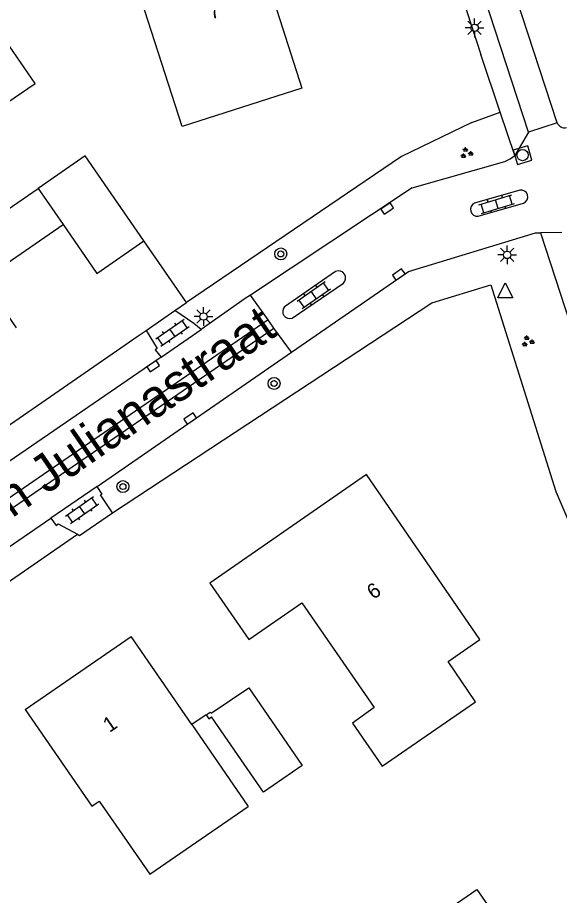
# Model space of a CAD drawing. Extents: x 137999 to 141000, y 397500 to 400501.
# Drawn here: x 138226.2 to 138262.5, y 399860.8 to 399919.5 of the extents above; entities that cross this region are included whole.
import ezdxf

# ---------------------------------------------------------------- set-up
doc = ezdxf.new("R2010")
doc.units = 0
for name, color, linetype in [('gg-afsc-erfafscheiding', 7, 'Continuous'), ('gg-afsc-hekwerk', 7, 'Continuous'), ('gg-anno-huisnummerreeks BGT', 7, 'Continuous'), ('gg-anno-openbare ruimte label', 7, 'Continuous'), ('gg-bbg-bijgebouw', 7, 'Continuous'), ('gg-bbg-gedigitaliseerde bebouwing', 7, 'Continuous'), ('gg-bbg-gedigitaliseerde bijgebouw', 7, 'Continuous'), ('gg-bbg-hoofdgebouw', 7, 'Continuous'), ('gg-bbg-tussenscheiding', 7, 'Continuous'), ('gg-knt-verharding', 7, 'Continuous'), ('gt-grn-groengrens', 7, 'Continuous'), ('gt-grn-vlakafsluiter', 7, 'Continuous'), ('gt-grn-weggrens', 7, 'Continuous'), ('gt-symb-boom', 7, 'Continuous'), ('gt-symb-groenvak', 7, 'Continuous'), ('gt-symb-klinker verharding', 7, 'Continuous'), ('gt-symb-kolk', 7, 'Continuous'), ('gt-symb-lichtmast', 7, 'Continuous'), ('gt-symb-rioolschacht', 7, 'Continuous'), ('gt-symb-waterafsluiter', 7, 'Continuous')]:
    doc.layers.add(name, color=color, linetype=linetype)

# ---------------------------------------------------------------- blocks, each defined once
blk = doc.blocks.new('gt0-RS')
at = {"layer": 'gt-symb-rioolschacht'}
blk.add_lwpolyline([(-0.5, -0.5), (0.5, -0.5), (0.5, 0.5), (-0.5, 0.5)], close=True, dxfattribs=at)
blk.add_circle((0, 0), 0.375, dxfattribs=at)
blk = doc.blocks.new('gt0-LMAST')
at = {"layer": 'gt-symb-lichtmast'}
for p, q in [((-0.005, 0.246), (-0.005, 0.621)), ((-0.182, 0.173), (-0.447, 0.438)), ((0.172, 0.173), (0.437, 0.438)), ((-0.255, -0.004), (-0.63, -0.004)), ((-0.182, -0.181), (-0.447, -0.446)), ((-0.005, -0.254), (-0.005, -0.629)), ((0.437, -0.446), (0.172, -0.181)), ((0.245, -0.004), (0.62, -0.004))]:
    blk.add_line(p, q, dxfattribs=at)
blk.add_circle((-0.005, -0.004), 0.25, dxfattribs=at)
blk = doc.blocks.new('gt0-KOLK')
at = {"layer": 'gt-symb-kolk'}
blk.add_lwpolyline([(0, 0), (0.375, 0), (0.375, 0.4), (-0.375, 0.4), (-0.375, 0), (0, 0)], dxfattribs=at)
blk = doc.blocks.new('gt0-GRVAK')
at = {"layer": 'gt-symb-groenvak'}
for p, q in [((-0.11, 0.189), (-0.228, 0.24)), ((-0.182, 0.153), (0.088, 0.153)), ((-0.091, 0.211), (-0.156, 0.322)), ((-0.047, 0.214), (-0.047, 0.393)), ((-0.004, 0.211), (0.061, 0.322)), ((0.015, 0.189), (0.133, 0.24)), ((0.262, -0.052), (0.197, 0.059)), ((0.305, -0.049), (0.305, 0.13)), ((0.349, -0.052), (0.414, 0.059)), ((-0.245, -0.228), (-0.363, -0.177)), ((-0.318, -0.264), (-0.047, -0.264)), ((-0.226, -0.206), (-0.291, -0.095)), ((-0.183, -0.203), (-0.183, -0.024)), ((-0.139, -0.206), (-0.074, -0.095)), ((-0.12, -0.228), (-0.002, -0.177)), ((0.243, -0.074), (0.125, -0.023)), ((0.17, -0.11), (0.441, -0.11)), ((0.368, -0.074), (0.486, -0.023))]:
    blk.add_line(p, q, dxfattribs=at)
blk = doc.blocks.new('gt0-KL1')
at = {"layer": 'gt-symb-klinker verharding'}
for p, q in [((-1.15, 0.3), (1.15, 0.3)), ((-1, -0.3), (-1, 0.3)), ((-0.5, 0.3), (-0.5, 0.45)), ((0, -0.3), (0, 0.3)), ((0.5, 0.3), (0.5, 0.45)), ((1, -0.3), (1, 0.3)), ((-1.15, -0.3), (1.15, -0.3)), ((-0.5, -0.45), (-0.5, -0.3)), ((0.5, -0.45), (0.5, -0.3))]:
    blk.add_line(p, q, dxfattribs=at)
blk = doc.blocks.new('gt0-WAFSL')
at = {"layer": 'gt-symb-waterafsluiter'}
for p, q in [((-0.5, -0.333), (0, 0.667)), ((0, 0.667), (0.5, -0.333)), ((0.5, -0.333), (-0.5, -0.333))]:
    blk.add_line(p, q, dxfattribs=at)
blk = doc.blocks.new('gt0-BOOM')
at = {"layer": 'gt-symb-boom'}
for radius in [0.4, 0.2]:
    blk.add_circle((0, 0), radius, dxfattribs=at)

msp = doc.modelspace()

# ---------------------------------------------------------------- linework, layer by layer
at = {"layer": 'gg-afsc-erfafscheiding'}
for p, q in [((138237.486, 399900.454), (138234.644, 399904.574)), ((138236.708, 399899.918), (138237.486, 399900.454)), ((138234.783, 399898.59), (138236.708, 399899.918)), ((138234.264, 399898.232), (138234.783, 399898.59)), ((138238.81, 399872.866), (138237.844, 399872.211))]:
    msp.add_line(p, q, dxfattribs=at)
at = {"layer": 'gg-afsc-hekwerk'}
msp.add_line((138219.456, 399888.019), (138234.264, 399898.232), dxfattribs=at)
at = {"layer": 'gg-bbg-bijgebouw'}
for points in [[(138234.644, 399904.574), (138230.714, 399910.275), (138227.552, 399908.096)], [(138229.22, 399905.676), (138231.483, 399902.392), (138234.644, 399904.574)], [(138238.81, 399872.866), (138239.079, 399873.039), (138239.135, 399872.956), (138241.671, 399874.657)], [(138238.81, 399872.866), (138238.982, 399872.597), (138239.176, 399872.721)]]:
    msp.add_lwpolyline(points, dxfattribs=at)
at = {"layer": 'gg-bbg-gedigitaliseerde bebouwing'}
for p, q in [((138218.889, 399902.156), (138227.552, 399908.096)), ((138237.844, 399872.211), (138241.623, 399866.724))]:
    msp.add_line(p, q, dxfattribs=at)
for points in [[(138226.099, 399898.757), (138223.87, 399901.997), (138229.22, 399905.676)], [(138239.06, 399881.67), (138241.676, 399877.898), (138245.217, 399880.354), (138250.072, 399873.353)], [(138226.69, 399873.21), (138231.151, 399866.738), (138231.65, 399867.081), (138235.026, 399862.18), (138241.623, 399866.724)], [(138250.072, 399873.353), (138248.602, 399872.308), (138250.59, 399869.416), (138256.85, 399873.72)]]:
    msp.add_lwpolyline(points, dxfattribs=at)
at = {"layer": 'gg-bbg-gedigitaliseerde bijgebouw'}
for points in [[(138218.934, 399913.53), (138220.863, 399910.696), (138227.35, 399915.112), (138225.387, 399917.966)], [(138241.671, 399874.657), (138245.244, 399869.469), (138242.648, 399867.68), (138239.176, 399872.721)]]:
    msp.add_lwpolyline(points, dxfattribs=at)
at = {"layer": 'gg-bbg-hoofdgebouw'}
for p in [(138226.69, 399873.21), (138237.844, 399872.211)]:
    msp.add_line(p, (138233.79, 399878.1), dxfattribs=at)
for points in [[(138245.22, 399914.81), (138237.21, 399912.23), (138233.1, 399924.97), (138241.13, 399927.57), (138245.22, 399914.81)], [(138256.85, 399873.72), (138255.02, 399876.43), (138257.15, 399877.9), (138249.56, 399888.94), (138239.06, 399881.67)], [(138260.14, 399841.53), (138255.73, 399847.95), (138256.1, 399848.19), (138252.86, 399852.9), (138249.2, 399850.39), (138246.66, 399854.1), (138256.95, 399861.17), (138267.23, 399846.39), (138260.14, 399841.53)]]:
    msp.add_lwpolyline(points, dxfattribs=at)
at = {"layer": 'gg-bbg-tussenscheiding'}
msp.add_line((138227.552, 399908.096), (138229.22, 399905.676), dxfattribs=at)
at = {"layer": 'gg-knt-verharding'}
for p, q in [((138262.33, 399912.484), (138253.437, 399939.592)), ((138258.505, 399913.185), (138257.2, 399917.062)), ((138259.475, 399910.306), (138258.505, 399913.185)), ((138262.33, 399912.484), (138260.41, 399911.853)), ((138252.61, 399908.13), (138241.777, 399900.952)), ((138259.811, 399907.97), (138256.78, 399907.11)), ((138257.03, 399906.23), (138260.06, 399907.11)), ((138261.209, 399905.126), (138266.261, 399889.539)), ((138247.481, 399902.53), (138244.06, 399900.16)), ((138244.521, 399897.124), (138252.36, 399902.53)), ((138244.56, 399899.41), (138248, 399901.74)), ((138242.972, 399899.292), (138119.076, 399814.219)), ((138243.348, 399898.735), (138242.972, 399899.292)), ((138119.47, 399813.69), (138243.348, 399898.735)), ((138235.785, 399896.792), (138238.478, 399898.647)), ((138235.785, 399896.792), (138219.859, 399885.893)), ((138231.505, 399888.146), (138244.521, 399897.124)), ((138231.505, 399888.146), (138228.396, 399886.01)), ((138216.851, 399878.105), (138228.396, 399886.01)), ((138217.781, 399876.393), (138230.183, 399884.94))]:
    msp.add_line(p, q, dxfattribs=at)
for points in [[(138260.41, 399911.853), (138249.607, 399944.853), (138228.225, 400009.955)], [(138249.904, 399939.387), (138254.072, 399926.678), (138257.2, 399917.062)], [(138252.61, 399908.13), (138258.82, 399909.9), (138259.165, 399910.074), (138259.475, 399910.306)], [(138252.36, 399902.53), (138260.867, 399905.127), (138261.209, 399905.126)], [(138241.777, 399900.952), (138241.421, 399900.716), (138238.478, 399898.647)], [(138238.478, 399898.647), (138237.994, 399899.04), (138236.708, 399899.918)], [(138234.783, 399898.59), (138235.531, 399897.367), (138235.398, 399897.284), (138235.785, 399896.792)], [(138232.53, 399886.374), (138231.732, 399887.572), (138231.844, 399887.632), (138231.505, 399888.146)], [(138230.183, 399884.94), (138230.334, 399884.859), (138232.53, 399886.374)], [(138228.396, 399886.01), (138228.751, 399885.522), (138228.887, 399885.632), (138230.183, 399884.94)]]:
    msp.add_lwpolyline(points, dxfattribs=at)
for centre, radius, start, end in [((138262.793, 399912.646), 0.491, 199.28784, 287.88106), ((138259.907, 399907.532), 0.449, 289.91394, 102.38121), ((138256.992, 399906.695), 0.466, 117.10656, 274.61217), ((138247.671, 399902.089), 0.48, 313.27696, 113.32983), ((138244.4, 399899.845), 0.463, 137.14861, 290.23153)]:
    msp.add_arc(centre, radius, start, end, dxfattribs=at)
at = {"layer": 'gt-grn-groengrens'}
msp.add_line((138256.603, 399912.514), (138258.505, 399913.185), dxfattribs=at)
msp.add_lwpolyline([(138232.53, 399886.374), (138253.926, 399900.443), (138257.88, 399901.633), (138262.228, 399887.798), (138264.743, 399881.978)], dxfattribs=at)
at = {"layer": 'gt-grn-vlakafsluiter'}
for p, q in [((138260.41, 399911.853), (138259.475, 399910.306)), ((138262.628, 399905.152), (138261.209, 399905.126))]:
    msp.add_line(p, q, dxfattribs=at)
msp.add_lwpolyline([(138256.603, 399912.514), (138251.902, 399910.218), (138237.486, 399900.454)], dxfattribs=at)
at = {"layer": 'gt-grn-weggrens'}
for p, q in [((138242.972, 399899.292), (138241.777, 399900.952)), ((138244.521, 399897.124), (138243.348, 399898.735))]:
    msp.add_line(p, q, dxfattribs=at)

# ---------------------------------------------------------------- block references
at = {"layer": 'gt-symb-boom'}
for p in [(138243.808, 399903.704), (138243.357, 399895.037), (138233.235, 399888.134)]:
    msp.add_blockref('gt0-BOOM', p, dxfattribs=at)
at = {"layer": 'gt-symb-groenvak'}
for p in [(138256.237, 399910.453), (138260.335, 399897.851)]:
    msp.add_blockref('gt0-GRVAK', p, dxfattribs=at)
at = {"layer": 'gt-symb-klinker verharding'}
for p, rotation in [((138258.271, 399907.039), 17.094305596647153), ((138246.014, 399900.96), 34.977932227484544), ((138236.554, 399898.428), 34.94509876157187), ((138230.502, 399886.564), 34.94509876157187)]:
    msp.add_blockref('gt0-KL1', p, dxfattribs=dict(at, rotation=rotation))
at = {"layer": 'gt-symb-kolk'}
for p, rotation in [((138251.048, 399906.58), 34.532124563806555), ((138251.822, 399902.161), 34.532124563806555), ((138235.143, 399896.351), -145.5150919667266), ((138237.852, 399892.521), 34.61180637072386)]:
    msp.add_blockref('gt0-KOLK', p, dxfattribs=dict(at, rotation=rotation))
at = {"layer": 'gt-symb-lichtmast'}
for p in [(138256.795, 399918.848), (138258.979, 399903.644), (138238.636, 399899.519)]:
    msp.add_blockref('gt0-LMAST', p, dxfattribs=at)
at = {"layer": 'gt-symb-rioolschacht', "rotation": 16.205185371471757}
msp.add_blockref('gt0-RS', (138260.005, 399910.319), dxfattribs=at)
at = {"layer": 'gt-symb-waterafsluiter'}
msp.add_blockref('gt0-WAFSL', (138258.846, 399901.107), dxfattribs=at)

# ---------------------------------------------------------------- texts
at = {"layer": 'gg-anno-huisnummerreeks BGT'}
for s, rotation, p in [('7', 17.8, (138239.143, 399919.392)), ('6', 34.5, (138250.009, 399880.54)), ('1', 34.5, (138232.335, 399871.635))]:
    msp.add_text(s, height=1, rotation=rotation, dxfattribs=at).set_placement(p)
at = {"layer": 'gg-anno-openbare ruimte label'}
msp.add_text('Koningin Julianastraat', height=2.5, rotation=34.6, dxfattribs=at).set_placement((138216.614, 399879.657))

doc.saveas('drawing.dxf')
